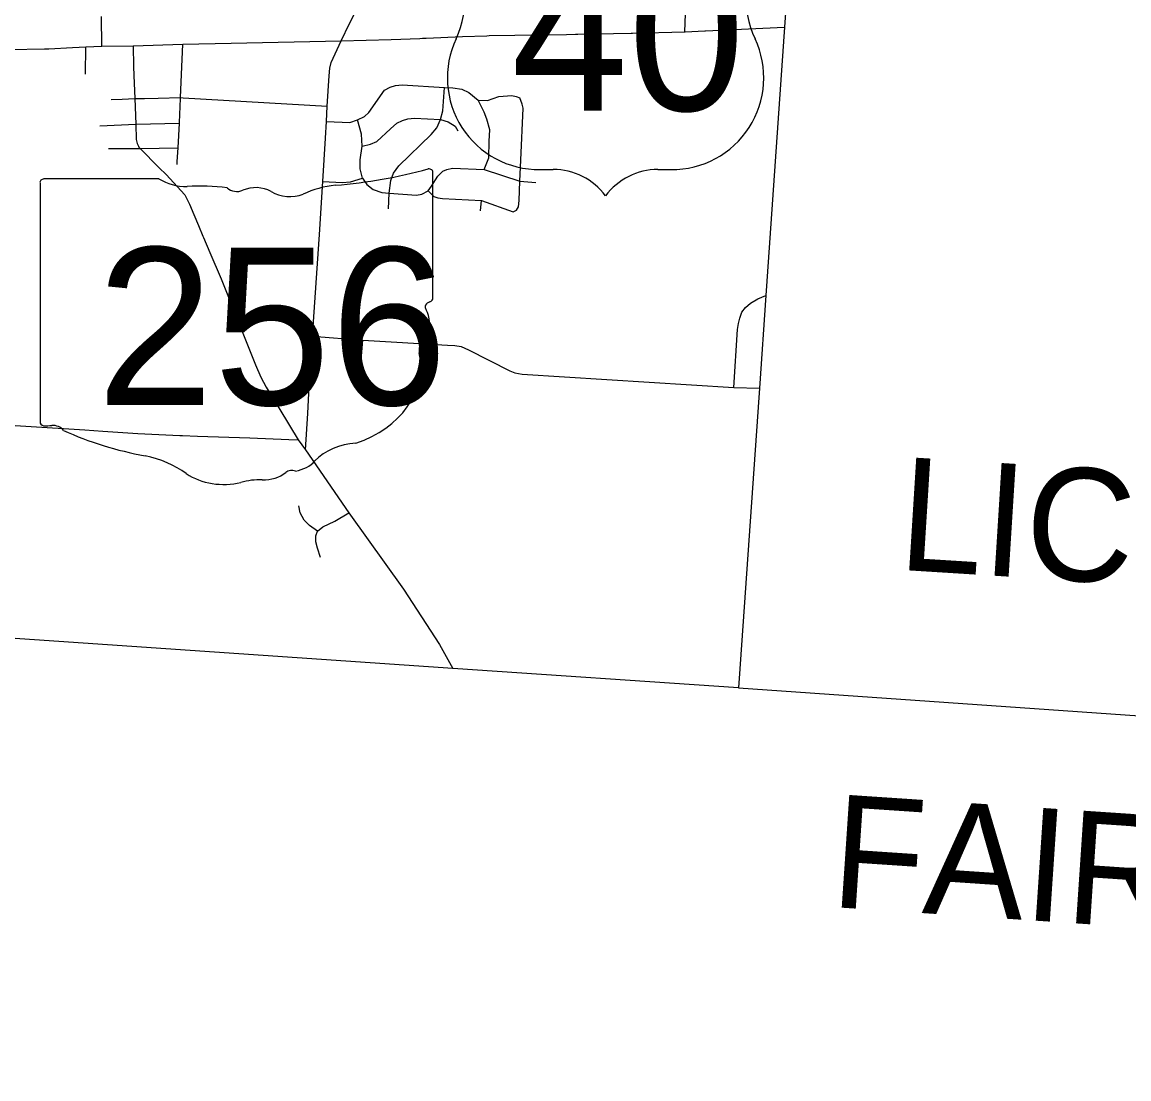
# Model space of a CAD drawing. Extents: x 1755200 to 1902939, y 644115 to 788070.
# Drawn here: x 1882928 to 1892730, y 703156 to 712511 of the extents above; entities that cross this region are included whole.
import ezdxf

# ---------------------------------------------------------------- set-up
doc = ezdxf.new("R2010")
doc.units = 0
for name, color, linetype in [('GM_X_Adjacent_County', 7, 'Continuous'), ('GM_X_Adjacent_County_Text', 7, 'Continuous'), ('GM_X_City_Street', 7, 'Continuous'), ('GM_X_County', 7, 'Continuous'), ('GM_X_County_Road', 7, 'Continuous'), ('GM_X_State_Route', 7, 'Continuous'), ('GM_X_State_Shield', 7, 'Continuous'), ('GM_X_US_Route', 7, 'Continuous'), ('GM_X_US_Shield', 7, 'Continuous')]:
    doc.layers.add(name, color=color, linetype=linetype)

msp = doc.modelspace()

# ---------------------------------------------------------------- linework, layer by layer
at = {"layer": 'GM_X_Adjacent_County'}
msp.add_line((1889272.7, 706617.2), (1896516.6, 706114.2), dxfattribs=at)
at = {"layer": 'GM_X_City_Street'}
for points in [[(1885751.9, 712345.6), (1885826.2, 712498.8), (1885996.2, 712828.1), (1886059.3, 712960.3), (1886095.6, 713048.5), (1886116.8, 713107.3), (1886128.4, 713149.7)], [(1888795.8, 712425.2), (1888813.5, 712903.1), (1888823.3, 713159.6), (1888824, 713178.8)], [(1883634.7, 712297.2), (1883631.9, 712560.3)], [(1885497.2, 709688.5), (1885499.9, 709731.5), (1885560.5, 710631.9), (1885589.9, 711101.2), (1885614.1, 711484.6), (1885624.5, 711631.1), (1885629.8, 711767.9), (1885647, 712034.6), (1885654, 712103.9), (1885664.4, 712154.1), (1885751.9, 712345.6)], [(1883489.2, 712049), (1883492.7, 712291.1)], [(1884339.7, 712048.5), (1884351.2, 712314.7)], [(1884330.5, 711835.5), (1884330.8, 711842.6), (1884339.7, 712048.5)], [(1885624.5, 711631.1), (1885828.9, 711622.5), (1885899.4, 711644.8), (1885960.5, 711676.1), (1885996.9, 711710.8), (1886137.1, 711908.2), (1886186.1, 711934.3), (1886235.8, 711951.5), (1886292.8, 711956.2), (1886667.6, 711932.1), (1886741.5, 711928.7), (1886822.8, 711916.8), (1886885.2, 711887.4), (1886966.6, 711821.6)], [(1884010, 711835.6), (1884131.4, 711838.4), (1884330.8, 711842.6), (1884354, 711841.2)], [(1884354, 711841.2), (1885629.8, 711767.9)], [(1886172.7, 710858.6), (1886178.7, 710995.6), (1886192.5, 711108.2), (1886216.8, 711174), (1886263.5, 711238), (1886549.2, 711516.8), (1886601.2, 711575.7), (1886632.3, 711648.4), (1886653.1, 711724.6), (1886667.6, 711932.1)], [(1886966.6, 711821.6), (1887048.8, 711816.1), (1887149.5, 711853.7), (1887263.5, 711860.9), (1887303.2, 711853.9), (1887336.8, 711841)], [(1883715.3, 711826.6), (1883813.5, 711829.9)], [(1883813.5, 711829.9), (1883925.6, 711833.7), (1884010, 711835.6)], [(1884320.7, 711622.5), (1884330.5, 711835.5)], [(1887018.5, 711205.1), (1887062.6, 711308.4), (1887064.1, 711456.8), (1887068.6, 711558.9), (1887042.9, 711651.8), (1887020.4, 711712.5), (1886966.6, 711821.6)], [(1887305, 710845.2), (1887323.7, 710876.8), (1887329, 710932.9), (1887336.9, 711103.1), (1887345.6, 711289.4), (1887364.6, 711748.1), (1887357.4, 711784.3), (1887336.8, 711841)], [(1885938, 711412.9), (1886012.4, 711430.2), (1886067.8, 711454.5), (1886190.8, 711567), (1886246.2, 711615.5), (1886296.4, 711641.5), (1886344.9, 711653.6), (1886402.1, 711660.6), (1886632.3, 711648.4)], [(1886632.3, 711648.4), (1886701.6, 711627.6), (1886764, 711589.6), (1886786.5, 711549.7)], [(1883616.2, 711594), (1883933.6, 711607.6), (1884320.3, 711615.7)], [(1884299.9, 711250.1), (1884299.4, 711278.6), (1884308.2, 711398.4), (1884320.3, 711615.7), (1884320.7, 711622.5)], [(1885943.2, 711128.9), (1885920.7, 711212.1), (1885922.4, 711291.7), (1885938, 711412.9), (1885932.8, 711518.6), (1885899.4, 711644.8)], [(1883693.2, 711392.6), (1883930.5, 711392.4), (1883973, 711392.6), (1884308.2, 711398.4)], [(1885589.9, 711101.2), (1885761.4, 711090.8), (1885835.8, 711096.1), (1885943.2, 711128.9), (1885981.3, 711073.5), (1886036.7, 711030.2), (1886114.6, 711002.5), (1886178.7, 710995.6), (1886419.4, 710978.3), (1886467.8, 710986.9), (1886525, 711016.4), (1886554.4, 711059.7), (1886609.8, 711146.2), (1886653.1, 711191.3), (1886689.5, 711206.9), (1886738, 711219), (1887018.5, 711205.1), (1887336.9, 711103.1), (1887478.5, 711091.6)], [(1886525, 711016.4), (1886573.5, 710967.9), (1886609.8, 710955.8), (1886649.7, 710950.6), (1886996, 710931.5), (1887276.7, 710831.9), (1887305, 710845.2)], [(1886988.6, 710839.4), (1886996, 710931.5)], [(1889231.1, 709277.2), (1889262.6, 709790.1), (1889271.2, 709841.6), (1889285.5, 709888.9), (1889300.5, 709943.4), (1889335.6, 709984.6), (1889378.3, 710024.4), (1889442.5, 710062.6), (1889514.4, 710091.8)], [(1885486.7, 709527.9), (1885489.1, 709557.9), (1885497.2, 709688.5)], [(1885499.9, 709731.5), (1885944.9, 709695.5), (1886695.4, 709651.2), (1886759.9, 709648.3), (1886815.8, 709638.2), (1886880.3, 709611), (1887247, 709423.3), (1887290, 709406.1), (1887357.3, 709394.7), (1889231.1, 709277.2), (1889457.2, 709269.4)], [(1885913.8, 709306), (1885944.9, 709695.5)], [(1885437.7, 708724.7), (1885458, 709046)], [(1879676.6, 708280.5), (1880106.2, 708449.2), (1880506.9, 708605.2), (1880781.2, 708708.7), (1881053, 708800.7), (1881369.9, 708888.5), (1881579.3, 708944.4), (1881683.6, 708969), (1881787.9, 708986.2), (1881880.7, 708992), (1882005.5, 708992.8), (1883481.9, 708902.5), (1883643.8, 708891.2)], [(1883643.8, 708891.2), (1883951.6, 708869.6), (1884324.2, 708852.5)], [(1884324.2, 708852.5), (1884348.8, 708851.3), (1884481.4, 708846.6)], [(1884481.4, 708846.6), (1884943.5, 708830.2), (1885288.4, 708817.1), (1885372, 708813.1)], [(1885544.5, 708003.1), (1885473.2, 708055.7), (1885426.2, 708100.7), (1885390.6, 708166.4), (1885377.4, 708230.2)], [(1885568.9, 707772.2), (1885542.6, 707852.9), (1885529.5, 707911.1), (1885529.5, 707961.8), (1885544.5, 708003.1), (1885591.4, 708044.4), (1885698.4, 708093.2), (1885820.3, 708168.3)]]:
    msp.add_lwpolyline(points, dxfattribs=at)
at = {"layer": 'GM_X_County'}
msp.add_lwpolyline([(1892449.7, 730066.6), (1892091.8, 723947.6), (1892002.7, 722602.1), (1891818.4, 719820.2), (1890201.1, 719964.6), (1890150.7, 719239.9), (1889790, 714053.7), (1889729.7, 713187.5), (1889679.6, 712466.3), (1889514.4, 710091.8), (1889457.2, 709269.4), (1889272.7, 706617.2), (1886741.9, 706789.9), (1881353.7, 707157.7), (1881125, 703749.3), (1880996.1, 701827.5), (1880647.9, 696807.4), (1880621, 696419.6), (1881198.7, 696408), (1881620.2, 696382.3), (1884619.2, 696174.4), (1885889.4, 696090.5), (1885509.3, 690949.7)], dxfattribs=at)
at = {"layer": 'GM_X_County_Road'}
msp.add_lwpolyline([(1885458, 709046), (1885462, 709109.3), (1885476.7, 709400.7), (1885486.7, 709527.9)], dxfattribs=at)
at = {"layer": 'GM_X_State_Route'}
for points in [[(1883909.7, 712301.4), (1883914.4, 712116.8), (1883917.5, 712039.1)], [(1883917.5, 712039.1), (1883925.6, 711833.7), (1883933.6, 711607.6), (1883938.4, 711473.4), (1883945, 711437.2), (1883957.6, 711413.4)], [(1883957.6, 711413.4), (1883962.2, 711404.8), (1883973, 711392.6), (1884139.3, 711224.6)], [(1884139.3, 711224.6), (1884205, 711158.3), (1884302, 711056.6), (1884368.4, 710983.4), (1884409.4, 710899.2), (1884448, 710808.7)], [(1884448, 710808.7), (1884489.2, 710711.8), (1884528.9, 710615)], [(1884528.9, 710615), (1884533.8, 710603), (1884589.2, 710470.4), (1884691.4, 710237), (1884993.2, 709478.1), (1885041.4, 709368.2), (1885089.6, 709279.5), (1885208.9, 709082.4)], [(1885208.9, 709082.4), (1885372, 708813.1)], [(1885372, 708813.1), (1885437.7, 708724.7), (1885820.3, 708168.3), (1886304.5, 707490.6), (1886623.5, 707002.6), (1886741.9, 706789.9)]]:
    msp.add_lwpolyline(points, dxfattribs=at)
at = {"layer": 'GM_X_State_Shield'}
for p, q in [((1886566.6, 710070.2), (1886566.6, 711175.7)), ((1883086.2, 711087), (1883086.2, 708973.7)), ((1884139.7, 711123.4), (1883120.4, 711123.4)), ((1886566.2, 710070.5), (1886566.6, 710070.2))]:
    msp.add_line(p, q, dxfattribs=at)
for centre, major_axis, start_param, end_param in [((1885326.8, 714004.5), (3690.9, 0), 4.814394, 5.042369), ((1886528, 711180.3), (38.7, 0), 6.141152, 7.989035), ((1883126, 711091.5), (40.3, 0), 1.712693, 3.28349), ((1884382.4, 711368.7), (391.1, 0), 4.042523, 4.731795), ((1884512.1, 709936.9), (1404, 0), 1.404758, 1.657858), ((1884996.5, 710858.2), (234.6, 0), 0.950623, 2.079405), ((1885797.6, 710477.9), (742.6, 0), 1.699011, 2.107814), ((1884830.8, 711102.4), (112.8, 0), 3.836095, 5.185415), ((1885299.2, 711193.2), (282.2, 0), 4.081561, 5.145723), ((1886557.6, 709989.1), (60, 0), 1.883978, 3.671073), ((1886525.2, 710066), (41.5, 0), 5.05454, 6.418171), ((1886176.2, 709849.3), (359.9, 0), 5.934695, 6.695948), ((1886705.4, 709607.6), (261.9, 0), 2.387724, 3.262537), ((1885533.6, 709467), (923.2, 0), 5.101752, 6.440018), ((1883126.4, 708969.1), (40.7, 0), 3.00124, 4.508301), ((1883132.6, 709185.3), (310.4, 0), 4.665946, 4.897461), ((1883196.1, 708851.8), (111.9, 0), 0.519207, 1.627899), ((1884609.3, 710750.5), (2665.4, 0), 4.195997, 4.488961), ((1885922.8, 708380.4), (505.6, 0), 1.647645, 2.488434), ((1883814.6, 708024.3), (833.9, 0), 0.823519, 1.323587), ((1885282.2, 708768.9), (298.3, 0), 4.937069, 5.64225), ((1884716.6, 708841.3), (529.2, 0), 4.026481, 4.996735), ((1885061, 708683.1), (282, 0), 4.691044, 5.507374), ((1885316.1, 708478.4), (79.4, 0), 1.147584, 2.315152), ((1885022.4, 708110.7), (434.8, 0), 1.495662, 1.94098)]:
    msp.add_ellipse(centre, major_axis=major_axis, ratio=0.8, start_param=start_param, end_param=end_param, dxfattribs=at)
at = {"layer": 'GM_X_US_Route'}
for points in [[(1888334.8, 712414.7), (1888795.8, 712425.2), (1888799.8, 712425.3), (1888973.6, 712433.4), (1888980.5, 712433.7)], [(1888980.5, 712433.7), (1889679.6, 712466.3)], [(1883373.2, 712285.6), (1883492.7, 712291.1), (1883634.7, 712297.2), (1883909.7, 712301.4), (1884351.2, 712314.7), (1884777.6, 712323.5), (1885751.9, 712345.6), (1886196.7, 712356.6), (1886451.4, 712367)], [(1886451.4, 712367), (1886475, 712368), (1886505.2, 712369.2)], [(1886505.2, 712369.2), (1886827.9, 712382.4)], [(1886827.9, 712382.4), (1887043, 712391.2)], [(1887043, 712391.2), (1887063.4, 712392.1), (1887748.4, 712401.2), (1887830, 712403.1), (1887850.4, 712403.6)], [(1887850.4, 712403.6), (1888320.4, 712414.3), (1888334.8, 712414.7)], [(1875810.4, 712162.2), (1876313.9, 712159.7), (1876346.1, 712157.6), (1878711.4, 712202.3), (1879029, 712206.7), (1880111.5, 712225.8), (1881007.6, 712230.9), (1881013.7, 712231), (1881998.9, 712251.2), (1882450.5, 712260.4), (1882816.7, 712267.9), (1883124.5, 712274.1), (1883164, 712275.9)], [(1883164, 712275.9), (1883373.2, 712285.6)]]:
    msp.add_lwpolyline(points, dxfattribs=at)
at = {"layer": 'GM_X_US_Shield'}
for p, q in [((1887515.1, 711206.1), (1887631.1, 711206.1)), ((1888559.2, 711206.1), (1888675.2, 711206.1))]:
    msp.add_line(p, q, dxfattribs=at)
for centre, radius, start, end in [((1886037.7, 712712.6), 812.1, 334.54712, 35.00093), ((1890152.6, 712712.6), 812.1, 144.99907, 205.45288), ((1887506, 712018.2), 812.1, 154.83192, 270.63826), ((1888684.3, 712018.2), 812.1, 269.36174, 25.16808), ((1887631.1, 710626), 580.1, 36.8699, 90), ((1888559.2, 710626), 580.1, 90, 143.1301)]:
    msp.add_arc(centre, radius, start, end, dxfattribs=at)

# ---------------------------------------------------------------- texts
at = {"layer": 'GM_X_Adjacent_County_Text'}
for s, rotation, p in [('LICKING COUNTY', 356.4293, (1890674.9, 707663.8)), ('FAIRFIELD COUNTY', 356.16459, (1890077.2, 704678.7))]:
    msp.add_text(s, height=1000, rotation=rotation, dxfattribs=at).set_placement(p)
at = {"layer": 'GM_X_State_Shield'}
msp.add_text('256', height=1392.19, dxfattribs=at).set_placement((1883588.2, 709122.7))
at = {"layer": 'GM_X_US_Shield'}
msp.add_text('40', height=1392.19, dxfattribs=at).set_placement((1887258.9, 711728.2))

doc.saveas('drawing.dxf')
